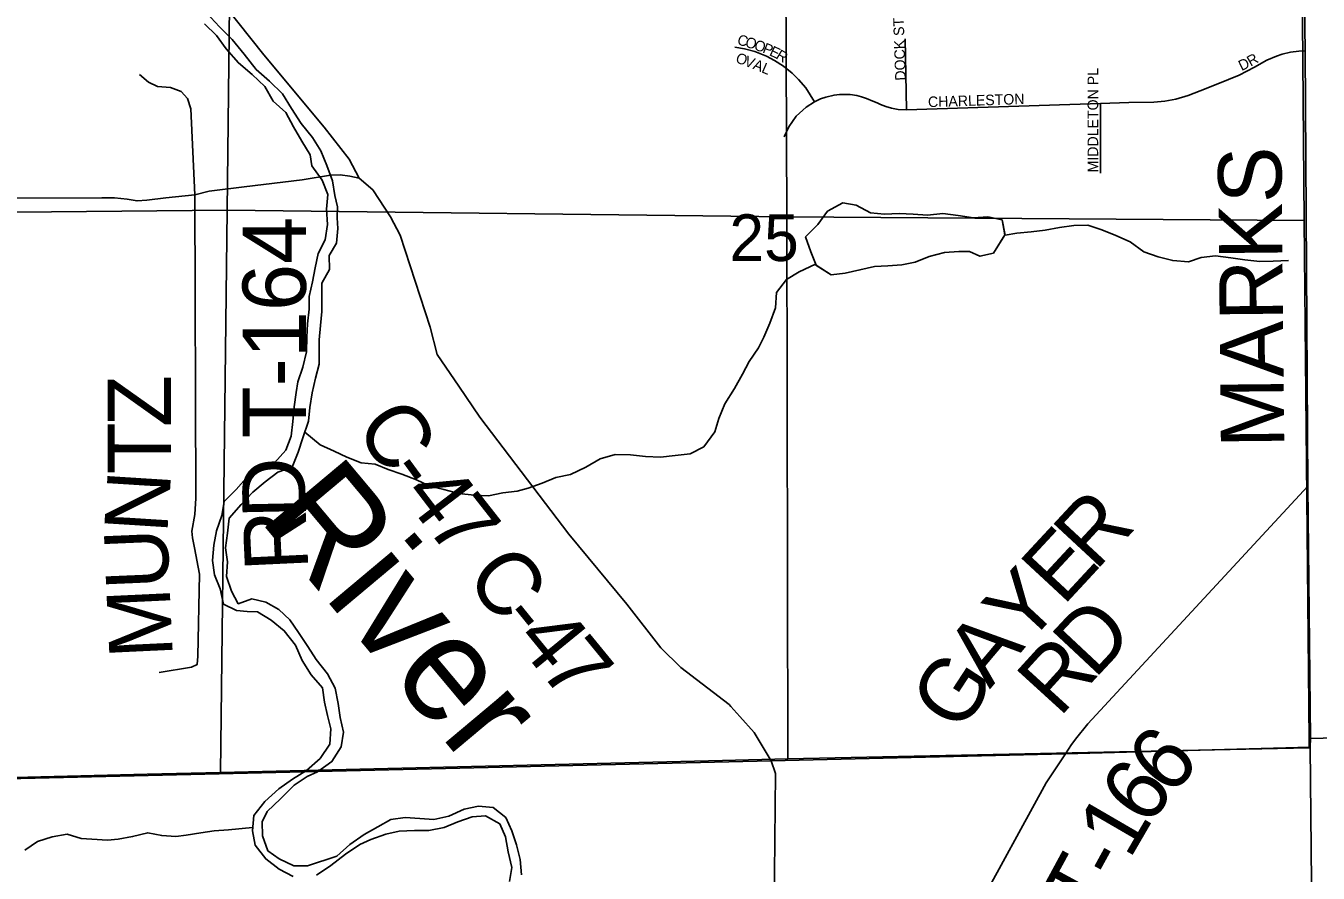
# Model space of a CAD drawing. Extents: x 1985906 to 2277390, y 930619 to 1324581.
# Drawn here: x 2133587 to 2139705, y 1165855 to 1169867 of the extents above; entities that cross this region are included whole.
import ezdxf

# ---------------------------------------------------------------- set-up
doc = ezdxf.new("R2010")
doc.units = 0
for name, color, linetype in [('GM_X_County_Road', 7, 'Continuous'), ('GM_X_County_Road_Text', 7, 'Continuous'), ('GM_X_Major_River', 7, 'Continuous'), ('GM_X_Major_River_Text', 7, 'Continuous'), ('GM_X_Minor_Lake', 7, 'Continuous'), ('GM_X_Minor_River', 7, 'Continuous'), ('GM_X_Section', 7, 'Continuous'), ('GM_X_Section_Text', 7, 'Continuous'), ('GM_X_Township', 7, 'Continuous'), ('GM_X_Township_Road', 7, 'Continuous'), ('GM_X_Township_Road_Text', 7, 'Continuous'), ('GM_X_Township_Subdivision', 7, 'Continuous'), ('GM_X_Township_Subdivision_Text', 7, 'Continuous')]:
    doc.layers.add(name, color=color, linetype=linetype)

msp = doc.modelspace()

# ---------------------------------------------------------------- linework, layer by layer
at = {"layer": 'GM_X_County_Road'}
for points in [[(2139668, 1166481.9), (2139668.5, 1166493.7), (2139656.8, 1167688.3), (2139644.7, 1169748.4), (2139611.5, 1172078.9), (2139566.5, 1174124.8), (2139551.5, 1176849.1), (2139580.5, 1180100.5)], [(2136924.4, 1166644.5), (2136916.2, 1166653.5), (2136688, 1166829.2), (2136593.4, 1166923), (2136432, 1167128.8), (2136157.8, 1167460.4), (2135736.2, 1168013.8), (2135637.2, 1168161.8), (2135534.2, 1168311.7), (2135501.4, 1168439.9), (2135358.6, 1168876.6), (2135314, 1168962.6), (2135229.2, 1169090.5), (2135164.8, 1169146.4), (2135118.2, 1169236.4), (2134999.2, 1169388.2), (2134712.9, 1169729.8), (2134529.4, 1169961.6)], [(2126468.2, 1169024.7), (2130925.8, 1169045), (2133946.9, 1169053.5), (2134006.9, 1169053.8), (2134067, 1169046.1), (2134113.1, 1169038.3), (2134159.1, 1169042.6), (2134249, 1169053.1), (2134387, 1169067.9), (2134454.9, 1169084.3), (2134620.8, 1169105.3), (2134894.7, 1169138.9), (2135028.6, 1169159.7), (2135074.6, 1169161.9), (2135120.7, 1169156.2), (2135164.8, 1169146.4)], [(2137364.5, 1165221.9), (2137158.3, 1165555.8), (2137135.9, 1165609.8), (2137129.4, 1165696.1), (2137136.4, 1166327.7), (2137115, 1166387.7), (2137035.9, 1166520.6), (2136967.9, 1166596.7), (2136924.4, 1166644.5)], [(2139679.7, 1165170.7), (2139667, 1166451.3), (2139668, 1166481.9)]]:
    msp.add_lwpolyline(points, dxfattribs=at)
at = {"layer": 'GM_X_Major_River'}
for points in [[(2135011.6, 1169205.5), (2134983.9, 1169276), (2134944.1, 1169338.5), (2134890.3, 1169405.1), (2134844.5, 1169475.6), (2134802.7, 1169546.2), (2134740.8, 1169604.8), (2134676.9, 1169661.4), (2134621.1, 1169734), (2134563.3, 1169802.6), (2134503.5, 1169863.2), (2134441.6, 1169929.8)], [(2134433.3, 1169877.6), (2134489.2, 1169821.1), (2134535, 1169758.6), (2134592.9, 1169692), (2134658.8, 1169637.3), (2134718.7, 1169580.8), (2134758.4, 1169510.3), (2134818.3, 1169457.7), (2134854.1, 1169389.2), (2134893.9, 1169320.7), (2134933.6, 1169256.2), (2134941.4, 1169203.9), (2134989.2, 1169137.4), (2135017, 1169068.9), (2135010.6, 1168998.6), (2135014.2, 1168926.3), (2135003.9, 1168854.1), (2134971.5, 1168790), (2134957.1, 1168721.7), (2134944.7, 1168655.5), (2134928.3, 1168585.3), (2134928, 1168525.1), (2134919.7, 1168456.8), (2134917.3, 1168392.5), (2134915, 1168324.2), (2134898.6, 1168252), (2134874.2, 1168181.9), (2134865.9, 1168131.7), (2134857.5, 1168063.4), (2134851.2, 1167993.2), (2134842.8, 1167924.9), (2134818.4, 1167858.8), (2134764, 1167798.8), (2134693.6, 1167773.1), (2134629.2, 1167725.2), (2134582.8, 1167671.3), (2134526.4, 1167615.3), (2134514, 1167549.1), (2134489.6, 1167476.9), (2134477.2, 1167408.7), (2134470.9, 1167336.4), (2134480.6, 1167268.1), (2134506.3, 1167201.7), (2134522, 1167129.3), (2134584, 1167098.8), (2134634.1, 1167094.5), (2134684.3, 1167092.2), (2134748.2, 1167053.7), (2134810.2, 1167003.1), (2134864, 1166934.6), (2134895.7, 1166862.1), (2134937.5, 1166793.6), (2134991.3, 1166733), (2135001, 1166664.6), (2135014.8, 1166602.3), (2135030.5, 1166537.9), (2135026.1, 1166465.7), (2134979.7, 1166397.6), (2134915.2, 1166341.8), (2134848.8, 1166299.9), (2134784.4, 1166254.1), (2134717.9, 1166194.2), (2134665.5, 1166128.2), (2134659.1, 1166055.9), (2134672.8, 1165987.6), (2134722.6, 1165923), (2134786.5, 1165874.5), (2134852.6, 1165840)], [(2135933.6, 1165848), (2135927.9, 1165920.4), (2135910.2, 1165988.8), (2135888.5, 1166055.2), (2135858.7, 1166119.6), (2135798.8, 1166166.1), (2135730.6, 1166172.5), (2135662.4, 1166158.8), (2135590, 1166125.1), (2135517.7, 1166109.4), (2135451.6, 1166113.8), (2135383.4, 1166118.2), (2135315.2, 1166108.6), (2135252.8, 1166074.8), (2135188.5, 1166038.9), (2135120, 1165991.1), (2135059.6, 1165935.2), (2134921, 1165889.8), (2134854.8, 1165890.2), (2134786.8, 1165922.7), (2134732.8, 1165961.1), (2134707.1, 1166031.6), (2134705.4, 1166097.9), (2134729.7, 1166147.9), (2134792.2, 1166207.9), (2134856.7, 1166271.8), (2134919.1, 1166313.6), (2134967.3, 1166335.4), (2135035.7, 1166383.3), (2135080.2, 1166453.3), (2135090.6, 1166523.6), (2135074.9, 1166591.9), (2135065.2, 1166658.3), (2135051.5, 1166730.7), (2135015.7, 1166799.1), (2134961.9, 1166867.7), (2134922.1, 1166928.2), (2134878.3, 1166994.7), (2134836.5, 1167055.2), (2134784.6, 1167103.7), (2134722.6, 1167138.2), (2134656.5, 1167154.6), (2134592.2, 1167130.9), (2134560.4, 1167191.3), (2134536.7, 1167259.8), (2134541, 1167330), (2134531.3, 1167396.4), (2134541.7, 1167464.6), (2134550.1, 1167536.9), (2134606.6, 1167600.8), (2134661, 1167658.8), (2134719.4, 1167708.7), (2134779.8, 1167754.5), (2134848.1, 1167778.3), (2134876.5, 1167848.4), (2134898.9, 1167916.6), (2134925.4, 1167994.8), (2134931.7, 1168061), (2134942.1, 1168129.3), (2134958.5, 1168199.5), (2134974.9, 1168265.7), (2134975.4, 1168380.2), (2134981.8, 1168448.4), (2134988.1, 1168514.7), (2134988.8, 1168649.2), (2135025.2, 1168713.3), (2135023.5, 1168779.6), (2135057.9, 1168837.7), (2135064.3, 1168908), (2135060.5, 1168958.2), (2135062.8, 1169010.4), (2135049, 1169064.7), (2135039.3, 1169133.1), (2135011.6, 1169205.5)], [(2134962.9, 1165845.4), (2135031.3, 1165891.2), (2135099.8, 1165945), (2135168.2, 1165990.9), (2135220.4, 1166014.7), (2135290.8, 1166040.4), (2135355, 1166054.1), (2135427.2, 1166057.7), (2135495.4, 1166057.3), (2135567.7, 1166071), (2135632, 1166098.8), (2135700.3, 1166122.5), (2135762.5, 1166126.2), (2135830.5, 1166089.6), (2135858.3, 1166027.2), (2135870, 1165956.8), (2135887.6, 1165882.4), (2135877.3, 1165816.2)]]:
    msp.add_lwpolyline(points, dxfattribs=at)
at = {"layer": 'GM_X_Minor_Lake'}
for points in [[(2138222.5, 1168878.6), (2138209.2, 1168948.8), (2138141.1, 1168963.2), (2138072.9, 1168957.6), (2138000.8, 1168970.1), (2137928.6, 1168978.5), (2137856.4, 1168970.8), (2137788.2, 1168975.2), (2137722, 1168979.6), (2137651.8, 1168976), (2137585.7, 1168982.4), (2137517.7, 1169018.9), (2137455.5, 1169029.3), (2137383.1, 1168989.5), (2137336.7, 1168927.5), (2137278.3, 1168867.6), (2137304, 1168797.1), (2137328.4, 1168734.3)], [(2138222.8, 1168877), (2138209.2, 1168948.8), (2138141.1, 1168963.2), (2138072.9, 1168957.6), (2138000.8, 1168970.1), (2137928.6, 1168978.5), (2137856.4, 1168970.8), (2137788.2, 1168975.2), (2137722, 1168979.6), (2137651.8, 1168976), (2137585.7, 1168982.4), (2137517.7, 1169018.9), (2137455.5, 1169029.3), (2137383.1, 1168989.5), (2137336.7, 1168927.5), (2137278.3, 1168867.6), (2137304, 1168797.1), (2137328.5, 1168734.2)], [(2137327.7, 1168734.7), (2137399.7, 1168688.1), (2137465.9, 1168695.8), (2137536.2, 1168711.5), (2137604.5, 1168727.2), (2137668.7, 1168730.8), (2137734.9, 1168736.5), (2137797.1, 1168748.2), (2137863.4, 1168776), (2137935.7, 1168793.6), (2138003.9, 1168799.3), (2138054.1, 1168799), (2138104.1, 1168776.6), (2138168.3, 1168790.3), (2138222.8, 1168879.1)], [(2137328.4, 1168734.3), (2137399.7, 1168688.1), (2137465.9, 1168695.8), (2137536.2, 1168711.5), (2137604.5, 1168727.2), (2137668.7, 1168730.8), (2137734.9, 1168736.5), (2137797.1, 1168748.2), (2137863.4, 1168776), (2137935.7, 1168793.6), (2138003.9, 1168799.3), (2138054.1, 1168799), (2138104.1, 1168776.6), (2138168.3, 1168790.3), (2138222.5, 1168878.6)]]:
    msp.add_lwpolyline(points, dxfattribs=at)
at = {"layer": 'GM_X_Minor_River'}
for points in [[(2138222.8, 1168877), (2138278.2, 1168885.6), (2138346.4, 1168891.9), (2138412.5, 1168900.2), (2138480.6, 1168912.5), (2138548.8, 1168922.8), (2138615, 1168923), (2138681.3, 1168901.2), (2138747.6, 1168875.3), (2138815.9, 1168845.4), (2138880.3, 1168797.4), (2138948.6, 1168773.6), (2139016.9, 1168755.8), (2139091.1, 1168750), (2139151.2, 1168770.3), (2139219.4, 1168778.6), (2139291.6, 1168768.8), (2139357.9, 1168759), (2139430.1, 1168751.3), (2139492.3, 1168753.5), (2139564.5, 1168755.8)], [(2134906.9, 1167942.8), (2134979.5, 1167883.4), (2135045.9, 1167853.5), (2135106.2, 1167825.6), (2135174.5, 1167797.7), (2135240.7, 1167791.9), (2135303, 1167766.1), (2135367.3, 1167744.2), (2135435.6, 1167718.3), (2135499.9, 1167688.5), (2135566.2, 1167672.6), (2135636.5, 1167652.8), (2135708.7, 1167645), (2135776.9, 1167641.3), (2135845.1, 1167655.6), (2135913.2, 1167663.9), (2135965.3, 1167678.1), (2136031.4, 1167702.4), (2136095.4, 1167728.8), (2136165.6, 1167743.1), (2136237.6, 1167777.5), (2136305.6, 1167817.9), (2136377.7, 1167838.3), (2136449.9, 1167836.5), (2136520.2, 1167828.8), (2136592.4, 1167825), (2136660.5, 1167833.3), (2136732.7, 1167841.6), (2136796.7, 1167874), (2136848.6, 1167944.4), (2136868.3, 1168008.8), (2136896.1, 1168077.2), (2136941.9, 1168149.6), (2136979.6, 1168218.1), (2137011.4, 1168278.4), (2137055.3, 1168342.9), (2137081.1, 1168393.2), (2137108.9, 1168459.6), (2137136.6, 1168532), (2137140.3, 1168604.3), (2137188.1, 1168666.7), (2137248.1, 1168703.1), (2137325.3, 1168739.4)], [(2133582.6, 1165964.3), (2133642.6, 1166004.7), (2133710.7, 1166027), (2133782.9, 1166039.3), (2133849.1, 1166019.5), (2133899.3, 1166015.6), (2133973.5, 1166011.9), (2134023.7, 1166016.1), (2134091.8, 1166028.4), (2134163.9, 1166046.7), (2134230.2, 1166032.9), (2134296.4, 1166029.1), (2134346.5, 1166035.3), (2134414.6, 1166045.6), (2134478.8, 1166055.9), (2134546.9, 1166060.2), (2134660.1, 1166071.5)]]:
    msp.add_lwpolyline(points, dxfattribs=at)
at = {"layer": 'GM_X_Section'}
for points in [[(2134570.4, 1171622.4), (2134539.2, 1168994.9), (2131875.7, 1168969.6), (2131823.4, 1171622.1)], [(2137179.2, 1171609.7), (2137189.8, 1168963.4), (2134539.2, 1168994.9), (2134570.4, 1171622.4)], [(2139617.3, 1171597.8), (2139639.5, 1168945.7), (2137189.8, 1168963.4), (2137179.2, 1171609.7)], [(2134539.2, 1168994.9), (2134507.6, 1166331.9), (2134161.1, 1166323.6), (2131895.7, 1166267.5), (2131875.7, 1168969.6)], [(2137189.8, 1168963.4), (2137194.3, 1166396.4), (2136884.9, 1166388.9), (2134507.6, 1166331.9), (2134539.2, 1168994.9)], [(2139639.5, 1168945.7), (2139663.1, 1166483.4), (2139663.3, 1166449.4), (2137194.3, 1166396.4), (2137189.8, 1168963.4)]]:
    msp.add_lwpolyline(points, close=True, dxfattribs=at)
at = {"layer": 'GM_X_Township'}
for points in [[(2139611.5, 1172078.9), (2139644.7, 1169748.4), (2139656.8, 1167688.3), (2139668.5, 1166493.7), (2139667, 1166451.3), (2138508.5, 1166420.6), (2137115, 1166387.6), (2131684.3, 1166258.8), (2126498.2, 1166145.1), (2123749.2, 1166110.6), (2123139.1, 1166103.1), (2118586.8, 1166047.8), (2117595.5, 1166039.3), (2113358.2, 1166007.9), (2113371.6, 1168723.2), (2113398.8, 1174226.6)], [(2165310.8, 1172112), (2165357.7, 1167072.5), (2163267.4, 1167027.3), (2159268.3, 1166940.7), (2154462.4, 1166836.7), (2149729, 1166734.2), (2144629.8, 1166623.8), (2139668.5, 1166493.7), (2139656.8, 1167688.3), (2139644.7, 1169748.4), (2139611.5, 1172078.9)], [(2139715.7, 1160875.4), (2139697.8, 1163007), (2139679.7, 1165170.7), (2139667, 1166451.3), (2139668.5, 1166493.7), (2144629.8, 1166623.8)], [(2113093.1, 1145116.7), (2113139.2, 1149689.6), (2113152.8, 1150701.9), (2113157.3, 1151039.7), (2113184.2, 1154330.1), (2113217.3, 1157737.8), (2113243.3, 1159266.8), (2113263, 1160423.4), (2113290.5, 1162037.2), (2113339.2, 1164894), (2113356.1, 1165889.3), (2113358.2, 1166007.9), (2117595.5, 1166039.3), (2118586.8, 1166047.8), (2123139.1, 1166103.1), (2123749.2, 1166110.6), (2126498.2, 1166145.1), (2131684.3, 1166258.8), (2137115, 1166387.6), (2138508.5, 1166420.6), (2139667, 1166451.3), (2139679.7, 1165170.7), (2139697.8, 1163007), (2139715.7, 1160875.4)]]:
    msp.add_lwpolyline(points, dxfattribs=at)
at = {"layer": 'GM_X_Township_Road'}
for points in [[(2134387, 1169067.9), (2134368.4, 1169475.1), (2134352.1, 1169523.2), (2134321.8, 1169557.1), (2134271.7, 1169574.9), (2134209.7, 1169580.6), (2134167.5, 1169600.4), (2134125.3, 1169636.3)], [(2134217.3, 1166805.8), (2134371.1, 1166830.7), (2134397.1, 1166842.9), (2134400.8, 1166883), (2134408.4, 1167270.3), (2134385.6, 1167396.5), (2134375.3, 1167442.6), (2134373.1, 1167474.7), (2134386.6, 1167553), (2134392.1, 1167631.3), (2134387, 1169067.9)], [(2138557.1, 1166489.7), (2138614.5, 1166562.8), (2139656.8, 1167688.3)], [(2138083.9, 1165673.2), (2138418.2, 1166282.9), (2138508.5, 1166420.6), (2138537, 1166464.1), (2138553.2, 1166484.7), (2138557.1, 1166489.7)]]:
    msp.add_lwpolyline(points, dxfattribs=at)
at = {"layer": 'GM_X_Township_Subdivision'}
for points in [[(2137756.1, 1169469.1), (2137749.7, 1169805.6)], [(2136944.1, 1169766.1), (2136988.6, 1169758.8), (2137037.9, 1169745.7), (2137093.5, 1169723.7), (2137131.5, 1169704), (2137174.7, 1169676.1), (2137214.9, 1169643.9), (2137245.8, 1169613.8), (2137279.6, 1169574.3), (2137321, 1169508.1)], [(2137177.2, 1169341.5), (2137198.8, 1169389.4), (2137234, 1169439.3), (2137281, 1169482.8), (2137321, 1169508.1), (2137349.4, 1169521.3), (2137374, 1169530), (2137413.7, 1169539.3), (2137438.6, 1169542.2), (2137466.7, 1169543.1), (2137490.3, 1169541.7), (2137521.4, 1169537.1), (2137543.8, 1169531.7), (2137567.1, 1169524), (2137597.4, 1169511.1), (2137617.4, 1169502.2), (2137633.3, 1169495.1), (2137659.3, 1169484.9), (2137685.5, 1169477.3), (2137716.2, 1169471.6), (2137756.1, 1169469.1), (2138674.5, 1169500.5), (2138809.4, 1169503.8), (2138927.4, 1169506.8), (2138979.8, 1169510.8), (2139031.4, 1169520.1), (2139089.8, 1169537.5), (2139147.4, 1169559.9), (2139230.3, 1169592.3), (2139331, 1169634.6), (2139404.1, 1169672.3), (2139463.2, 1169705), (2139508, 1169724.2), (2139534.5, 1169732.8), (2139575.3, 1169742.2), (2139614.7, 1169747.1), (2139644.7, 1169748.4)], [(2138675.2, 1169169.9), (2138674.5, 1169500.5)]]:
    msp.add_lwpolyline(points, dxfattribs=at)

# ---------------------------------------------------------------- texts
at = {"layer": 'GM_X_County_Road_Text'}
for s, rotation, p in [('MARKS', 90.58038, (2139545.2, 1167870.1)), ('C', 303.80698, (2135140, 1167967.9)), ('-', 306.13996, (2135284.8, 1167752.2)), ('4', 307.40591, (2135361.8, 1167646.9)), ('7', 308.17625, (2135476.7, 1167496.7)), ('C', 308.0838, (2135661.3, 1167253.6)), ('-', 309.04009, (2135816.7, 1167055.4)), ('4', 309.23278, (2135895, 1166958.9)), ('7', 309.29081, (2136012.1, 1166815.5))]:
    msp.add_text(s, height=300, rotation=rotation, dxfattribs=at).set_placement(p)
at = {"layer": 'GM_X_Major_River_Text'}
msp.add_text('River', height=500.25, rotation=309.97766, dxfattribs=at).set_placement((2134684.1, 1167535))
at = {"layer": 'GM_X_Section_Text'}
msp.add_text('25', height=221, rotation=0.00001, dxfattribs=at).set_placement((2136917.7, 1168753.8))
at = {"layer": 'GM_X_Township_Road_Text'}
for s, rotation, p in [('T-164', 90, (2134912.8, 1167915.2)), ('Z', 89.99915, (2134274, 1167968.5)), ('T', 89.90443, (2134273.7, 1167743.6)), ('D', 91.1913, (2134913.3, 1167537.5)), ('N', 86.38389, (2134256.4, 1167460.3)), ('R', 47.13638, (2138650.6, 1167281.5)), ('R', 92.69402, (2134924.8, 1167293.4)), ('U', 92.4231, (2134267.6, 1167204.9)), ('E', 47.13388, (2138497.9, 1167117)), ('Y', 47.14359, (2138318.4, 1166923.5)), ('M', 92.70356, (2134283, 1166880.1)), ('D', 46.9167, (2138645.6, 1166770)), ('A', 49.84043, (2138150.6, 1166724.5)), ('R', 47.68063, (2138480.4, 1166588.6)), ('G', 56.87167, (2138012.1, 1166511.2)), ('6', 47.72036, (2139002.2, 1166212.5)), ('6', 54.55306, (2138901, 1166069.3)), ('1', 59.83233, (2138812.1, 1165915.7)), ('T', 61.53901, (2138647.1, 1165612.4)), ('-', 61.29796, (2138753.9, 1165809.4))]:
    msp.add_text(s, height=300, rotation=rotation, dxfattribs=at).set_placement(p)
at = {"layer": 'GM_X_Township_Subdivision_Text'}
for s, rotation, p in [('DOCK ST', 91.94049, (2137753.1, 1169608.9)), ('C', 343.04724, (2136951.1, 1169781.1)), ('O', 343.03988, (2136989, 1169769.5)), ('O', 340.31383, (2137030.5, 1169756.9)), ('P', 338.10728, (2137071.4, 1169742.3)), ('O', 339.27002, (2136943.4, 1169696)), ('V', 339.22141, (2136984.5, 1169680.4)), ('E', 334.9501, (2137103.4, 1169729.4)), ('R', 329.22784, (2137134.2, 1169715.1)), ('R', 29.66486, (2139385.8, 1169673.8)), ('A', 338.51521, (2137025.5, 1169664.9)), ('L', 336.8337, (2137066.1, 1169648.9)), ('MIDDLETON PL', 90, (2138663.9, 1169173.6)), ('D', 25.53853, (2139342.7, 1169653)), ('CHARLESTON', 1.86667, (2137859, 1169482.2))]:
    msp.add_text(s, height=50, rotation=rotation, dxfattribs=at).set_placement(p)

doc.saveas('drawing.dxf')
